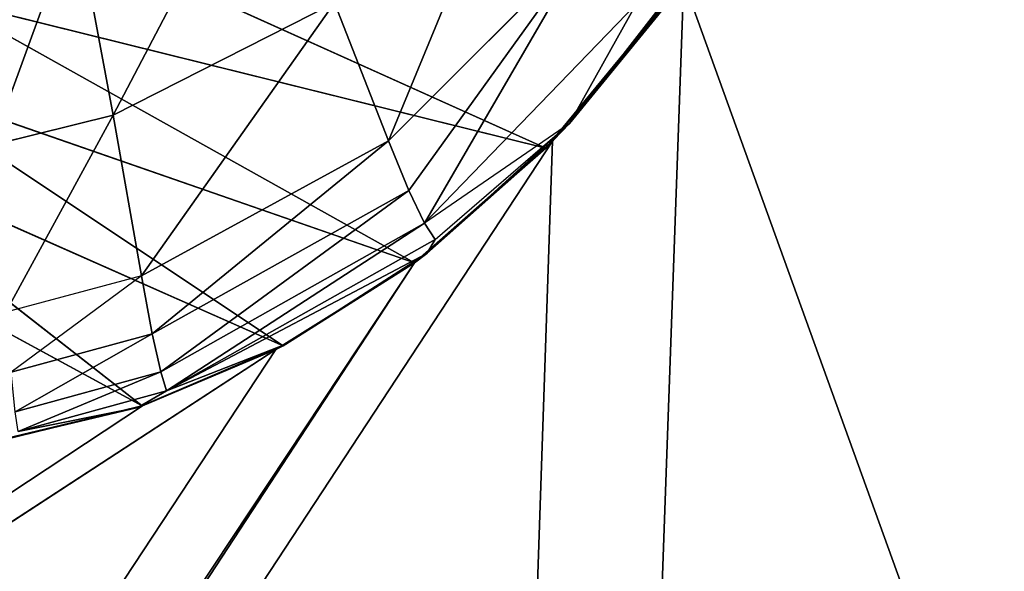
# Model space of a CAD drawing. Extents: x 226 to 378, y -30 to 313.
# Tile 233 of 656: x 296.956 to 297.763, y 101.137 to 101.59. Entities that reach past the tile are written whole.
import ezdxf

# ---------------------------------------------------------------- set-up
doc = ezdxf.new("R2010")
doc.units = 0
doc.header["$LTSCALE"] = 25.4
doc.layers.get('0').update_dxf_attribs({"color": 13, "linetype": 'CONTINUOUS'})
for name, color, linetype in [('_NCL1_25', 7, 'CONTINUOUS'), ('_NCL1_30', 7, 'CONTINUOUS'), ('_NCL1_31', 111, 'CONTINUOUS'), ('_NCL1_62', 7, 'CONTINUOUS'), ('_NCL1_64', 250, 'CONTINUOUS'), ('USER_LIBRARY_DIN_RAIL_DEFA', 254, 'CONTINUOUS')]:
    doc.layers.add(name, color=color, linetype=linetype)

# ---------------------------------------------------------------- blocks, each defined once
blk = doc.blocks.new('EWON_2005CD_4005CD_COSY141')
at = {"layer": '_NCL1_30', "color": 0}
for p, q in [((81.09613, 211.51002, 296.291), (80.98135, 211.4821, 295.91)), ((81.09613, 211.51002, 296.291), (80.98135, 211.4821, 295.91)), ((80.98488, 211.48327, 296.291), (80.86568, 211.43265, 295.91)), ((80.98488, 211.48327, 296.291), (80.86568, 211.43265, 295.91)), ((80.98135, 211.4821, 295.91), (80.98488, 211.48327, 296.291)), ((80.98135, 211.4821, 295.91), (80.98488, 211.48327, 296.291)), ((80.98135, 211.4821, 295.91), (81.97441, 210.94149, 295.91)), ((80.98135, 211.4821, 295.91), (81.97441, 210.94149, 295.91)), ((80.86331, 211.4314, 296.291), (80.7578, 211.3645, 295.91)), ((80.86331, 211.4314, 296.291), (80.7578, 211.3645, 295.91)), ((80.86568, 211.43265, 295.91), (80.86331, 211.4314, 296.291)), ((80.86568, 211.43265, 295.91), (80.86331, 211.4314, 296.291)), ((80.86568, 211.43265, 295.91), (81.97441, 210.94149, 295.91)), ((80.86568, 211.43265, 295.91), (81.97441, 210.94149, 295.91)), ((80.7578, 211.3645, 295.91), (80.74769, 211.35688, 296.291)), ((80.7578, 211.3645, 295.91), (80.74769, 211.35688, 296.291)), ((80.7578, 211.3645, 295.91), (81.97441, 210.94149, 295.91)), ((80.7578, 211.3645, 295.91), (81.97441, 210.94149, 295.91)), ((80.74769, 211.35688, 296.291), (80.65008, 211.27039, 295.91)), ((80.74769, 211.35688, 296.291), (80.65008, 211.27039, 295.91)), ((80.65008, 211.27039, 295.91), (80.63073, 211.2501, 296.291)), ((80.65008, 211.27039, 295.91), (80.63073, 211.2501, 296.291)), ((80.65008, 211.27039, 295.91), (81.97441, 210.94149, 295.91)), ((80.65008, 211.27039, 295.91), (81.97441, 210.94149, 295.91)), ((80.63073, 211.2501, 296.291), (80.54744, 211.14789, 295.91)), ((80.63073, 211.2501, 296.291), (80.54744, 211.14789, 295.91))]:
    blk.add_line(p, q, dxfattribs=at)
at = {"layer": '_NCL1_31', "color": 0}
for p, q in [((81.09613, 211.51002, 296.291), (80.98488, 211.48327, 296.291)), ((81.08297, 211.50296, 296.3912), (80.96126, 211.46953, 296.39082)), ((81.08297, 211.50296, 296.3912), (80.96126, 211.46953, 296.39082)), ((80.96603, 211.45409, 296.49354), (81.08297, 211.50296, 296.3912)), ((80.96603, 211.45409, 296.49354), (81.08297, 211.50296, 296.3912)), ((81.08297, 211.50296, 296.3912), (80.98488, 211.48327, 296.291)), ((80.96603, 211.45409, 296.49354), (81.08539, 211.48693, 296.49456)), ((80.96603, 211.45409, 296.49354), (81.08539, 211.48693, 296.49456)), ((80.97302, 211.42282, 296.58978), (81.08539, 211.48693, 296.49456)), ((80.97302, 211.42282, 296.58978), (81.08539, 211.48693, 296.49456)), ((80.98488, 211.48327, 296.291), (80.86331, 211.4314, 296.291)), ((80.98488, 211.48327, 296.291), (80.86331, 211.4314, 296.291)), ((80.98488, 211.48327, 296.291), (80.96126, 211.46953, 296.39082)), ((80.98488, 211.48327, 296.291), (80.96126, 211.46953, 296.39082)), ((80.96126, 211.46953, 296.39082), (80.74088, 211.3454, 296.38925)), ((80.96126, 211.46953, 296.39082), (80.74088, 211.3454, 296.38925)), ((80.96126, 211.46953, 296.39082), (80.74769, 211.35688, 296.291)), ((80.96126, 211.46953, 296.39082), (80.74769, 211.35688, 296.291)), ((80.74962, 211.33194, 296.48948), (80.96126, 211.46953, 296.39082)), ((80.74962, 211.33194, 296.48948), (80.96126, 211.46953, 296.39082)), ((80.96126, 211.46953, 296.39082), (80.86331, 211.4314, 296.291)), ((80.96126, 211.46953, 296.39082), (80.86331, 211.4314, 296.291)), ((80.96603, 211.45409, 296.49354), (80.96126, 211.46953, 296.39082)), ((80.96603, 211.45409, 296.49354), (80.96126, 211.46953, 296.39082)), ((80.74962, 211.33194, 296.48948), (80.96603, 211.45409, 296.49354)), ((80.74962, 211.33194, 296.48948), (80.96603, 211.45409, 296.49354)), ((80.7626, 211.30504, 296.58404), (80.96603, 211.45409, 296.49354)), ((80.7626, 211.30504, 296.58404), (80.96603, 211.45409, 296.49354)), ((80.97302, 211.42282, 296.58978), (80.96603, 211.45409, 296.49354)), ((80.97302, 211.42282, 296.58978), (80.96603, 211.45409, 296.49354)), ((80.97302, 211.42282, 296.58978), (81.08884, 211.45444, 296.5912)), ((80.98183, 211.37522, 296.68086), (81.08884, 211.45444, 296.5912)), ((80.86331, 211.4314, 296.291), (80.74769, 211.35688, 296.291)), ((80.86331, 211.4314, 296.291), (80.74769, 211.35688, 296.291)), ((80.7626, 211.30504, 296.58404), (80.97302, 211.42282, 296.58978)), ((80.7626, 211.30504, 296.58404), (80.97302, 211.42282, 296.58978)), ((80.77926, 211.26432, 296.67385), (80.97302, 211.42282, 296.58978)), ((80.77926, 211.26432, 296.67385), (80.97302, 211.42282, 296.58978)), ((80.98183, 211.37522, 296.68086), (80.97302, 211.42282, 296.58978)), ((80.98183, 211.37522, 296.68086), (81.09316, 211.40499, 296.68264)), ((81.00507, 211.24324, 296.84365), (81.09316, 211.40499, 296.68264)), ((81.00507, 211.24324, 296.84365), (81.09316, 211.40499, 296.68264)), ((80.77926, 211.26432, 296.67385), (80.98183, 211.37522, 296.68086)), ((80.77926, 211.26432, 296.67385), (80.98183, 211.37522, 296.68086)), ((80.82359, 211.15106, 296.83545), (80.98183, 211.37522, 296.68086)), ((80.82359, 211.15106, 296.83545), (80.98183, 211.37522, 296.68086)), ((81.00507, 211.24324, 296.84365), (80.98183, 211.37522, 296.68086)), ((81.00507, 211.24324, 296.84365), (80.98183, 211.37522, 296.68086)), ((80.74769, 211.35688, 296.291), (80.63073, 211.2501, 296.291)), ((80.74769, 211.35688, 296.291), (80.63073, 211.2501, 296.291)), ((80.74769, 211.35688, 296.291), (80.74088, 211.3454, 296.38925)), ((80.74769, 211.35688, 296.291), (80.74088, 211.3454, 296.38925)), ((80.74088, 211.3454, 296.38925), (80.63073, 211.2501, 296.291)), ((80.74088, 211.3454, 296.38925), (80.74962, 211.33194, 296.48948)), ((80.74962, 211.33194, 296.48948), (80.57601, 211.15208, 296.48272)), ((80.74962, 211.33194, 296.48948), (80.57601, 211.15208, 296.48272)), ((80.61546, 211.10034, 296.66214), (80.74962, 211.33194, 296.48948)), ((80.61546, 211.10034, 296.66214), (80.74962, 211.33194, 296.48948)), ((80.63073, 211.2501, 296.291), (80.74962, 211.33194, 296.48948)), ((80.7626, 211.30504, 296.58404), (80.74962, 211.33194, 296.48948)), ((80.7626, 211.30504, 296.58404), (80.74962, 211.33194, 296.48948)), ((80.61546, 211.10034, 296.66214), (80.7626, 211.30504, 296.58404)), ((80.61546, 211.10034, 296.66214), (80.7626, 211.30504, 296.58404)), ((80.77926, 211.26432, 296.67385), (80.7626, 211.30504, 296.58404)), ((80.77926, 211.26432, 296.67385), (80.7626, 211.30504, 296.58404)), ((81.00507, 211.24324, 296.84365), (81.10451, 211.2679, 296.84571)), ((81.00507, 211.24324, 296.84365), (81.10451, 211.2679, 296.84571)), ((81.03573, 211.0789, 296.97647), (81.10451, 211.2679, 296.84571)), ((81.03573, 211.0789, 296.97647), (81.10451, 211.2679, 296.84571)), ((80.61546, 211.10034, 296.66214), (80.77926, 211.26432, 296.67385)), ((80.61546, 211.10034, 296.66214), (80.77926, 211.26432, 296.67385)), ((80.67606, 211.01426, 296.82183), (80.77926, 211.26432, 296.67385)), ((80.67606, 211.01426, 296.82183), (80.77926, 211.26432, 296.67385)), ((80.82359, 211.15106, 296.83545), (80.77926, 211.26432, 296.67385)), ((80.82359, 211.15106, 296.83545), (80.77926, 211.26432, 296.67385)), ((80.63073, 211.2501, 296.291), (80.51978, 211.10743, 296.291)), ((80.63073, 211.2501, 296.291), (80.51978, 211.10743, 296.291)), ((80.57601, 211.15208, 296.48272), (80.63073, 211.2501, 296.291)), ((80.57601, 211.15208, 296.48272), (80.63073, 211.2501, 296.291)), ((80.82359, 211.15106, 296.83545), (81.00507, 211.24324, 296.84365)), ((80.82359, 211.15106, 296.83545), (81.00507, 211.24324, 296.84365)), ((80.88229, 211.0087, 296.96885), (81.00507, 211.24324, 296.84365)), ((80.88229, 211.0087, 296.96885), (81.00507, 211.24324, 296.84365)), ((81.03573, 211.0789, 296.97647), (81.00507, 211.24324, 296.84365)), ((81.03573, 211.0789, 296.97647), (81.00507, 211.24324, 296.84365))]:
    blk.add_line(p, q, dxfattribs=at)
at = {"layer": '_NCL1_62', "color": 0}
for p, q in [((81.10106, 211.51078, 295.91), (80.98109, 211.482, 297.18)), ((81.10106, 211.51078, 295.91), (80.98109, 211.482, 297.18)), ((80.98135, 211.4821, 295.91), (81.10106, 211.51078, 295.91)), ((80.98135, 211.4821, 295.91), (81.10106, 211.51078, 295.91)), ((80.98135, 211.4821, 295.91), (81.10106, 211.51078, 295.91)), ((80.98135, 211.4821, 295.91), (81.10106, 211.51078, 295.91)), ((80.86568, 211.43265, 295.91), (80.98135, 211.4821, 295.91)), ((80.86568, 211.43265, 295.91), (80.98135, 211.4821, 295.91)), ((80.86568, 211.43265, 295.91), (80.98135, 211.4821, 295.91)), ((80.86568, 211.43265, 295.91), (80.98135, 211.4821, 295.91)), ((80.98135, 211.4821, 295.91), (80.87152, 211.4357, 297.18)), ((80.98135, 211.4821, 295.91), (80.87152, 211.4357, 297.18)), ((80.98109, 211.482, 297.18), (80.98135, 211.4821, 295.91)), ((80.98109, 211.482, 297.18), (80.98135, 211.4821, 295.91)), ((82.0675, 210.63138, 295.91), (80.98135, 211.4821, 295.91)), ((82.0675, 210.63138, 295.91), (80.98135, 211.4821, 295.91)), ((80.87152, 211.4357, 297.18), (80.86568, 211.43265, 295.91)), ((80.87152, 211.4357, 297.18), (80.86568, 211.43265, 295.91)), ((80.7578, 211.3645, 295.91), (80.86568, 211.43265, 295.91)), ((80.7578, 211.3645, 295.91), (80.86568, 211.43265, 295.91)), ((80.7578, 211.3645, 295.91), (80.86568, 211.43265, 295.91)), ((80.7578, 211.3645, 295.91), (80.86568, 211.43265, 295.91)), ((80.86568, 211.43265, 295.91), (80.75793, 211.3646, 297.18)), ((80.86568, 211.43265, 295.91), (80.75793, 211.3646, 297.18)), ((82.0675, 210.63138, 295.91), (80.86568, 211.43265, 295.91)), ((82.0675, 210.63138, 295.91), (80.86568, 211.43265, 295.91)), ((80.7578, 211.3645, 295.91), (80.64452, 211.26465, 297.18)), ((80.7578, 211.3645, 295.91), (80.64452, 211.26465, 297.18)), ((80.65008, 211.27039, 295.91), (80.7578, 211.3645, 295.91)), ((80.65008, 211.27039, 295.91), (80.7578, 211.3645, 295.91)), ((80.65008, 211.27039, 295.91), (80.7578, 211.3645, 295.91)), ((80.65008, 211.27039, 295.91), (80.7578, 211.3645, 295.91)), ((80.75793, 211.3646, 297.18), (80.7578, 211.3645, 295.91)), ((80.75793, 211.3646, 297.18), (80.7578, 211.3645, 295.91)), ((82.0675, 210.63138, 295.91), (80.7578, 211.3645, 295.91)), ((82.0675, 210.63138, 295.91), (80.7578, 211.3645, 295.91)), ((80.65008, 211.27039, 295.91), (80.53708, 211.13316, 297.18)), ((80.65008, 211.27039, 295.91), (80.53708, 211.13316, 297.18)), ((80.54744, 211.14789, 295.91), (80.65008, 211.27039, 295.91)), ((80.54744, 211.14789, 295.91), (80.65008, 211.27039, 295.91)), ((80.54744, 211.14789, 295.91), (80.65008, 211.27039, 295.91)), ((80.54744, 211.14789, 295.91), (80.65008, 211.27039, 295.91)), ((80.64452, 211.26465, 297.18), (80.65008, 211.27039, 295.91)), ((80.64452, 211.26465, 297.18), (80.65008, 211.27039, 295.91)), ((82.0675, 210.63138, 295.91), (80.65008, 211.27039, 295.91)), ((82.0675, 210.63138, 295.91), (80.65008, 211.27039, 295.91))]:
    blk.add_line(p, q, dxfattribs=at)
at = {"layer": '_NCL1_64', "color": 0}
for p, q in [((80.53708, 211.13316, 297.18), (33.02, 342.9, 297.18)), ((80.53708, 211.13316, 297.18), (33.02, 342.9, 297.18)), ((80.53708, 211.13316, 297.18), (83.82, 303.53, 297.18)), ((80.53708, 211.13316, 297.18), (83.82, 303.53, 297.18)), ((83.82, 303.53, 297.18), (80.64452, 211.26465, 297.18)), ((83.82, 303.53, 297.18), (80.64452, 211.26465, 297.18)), ((80.64452, 211.26465, 297.18), (92.52651, 229.36015, 297.18)), ((80.64452, 211.26465, 297.18), (92.52651, 229.36015, 297.18)), ((92.52651, 229.36015, 297.18), (80.75793, 211.3646, 297.18)), ((92.52651, 229.36015, 297.18), (80.75793, 211.3646, 297.18)), ((80.75793, 211.3646, 297.18), (92.42626, 228.98593, 297.18)), ((80.75793, 211.3646, 297.18), (92.42626, 228.98593, 297.18)), ((80.87152, 211.4357, 297.18), (92.42626, 228.98593, 297.18)), ((80.87152, 211.4357, 297.18), (92.42626, 228.98593, 297.18)), ((80.87152, 211.4357, 297.18), (83.82, 213.36, 297.18)), ((80.87152, 211.4357, 297.18), (83.82, 213.36, 297.18)), ((80.98109, 211.482, 297.18), (83.82, 213.36, 297.18)), ((80.98109, 211.482, 297.18), (83.82, 213.36, 297.18)), ((80.98109, 211.482, 297.18), (81.09491, 211.50984, 297.18)), ((80.98109, 211.482, 297.18), (81.09491, 211.50984, 297.18)), ((80.87152, 211.4357, 297.18), (80.98109, 211.482, 297.18)), ((80.87152, 211.4357, 297.18), (80.98109, 211.482, 297.18)), ((80.75793, 211.3646, 297.18), (80.87152, 211.4357, 297.18)), ((80.75793, 211.3646, 297.18), (80.87152, 211.4357, 297.18)), ((80.64452, 211.26465, 297.18), (80.75793, 211.3646, 297.18)), ((80.64452, 211.26465, 297.18), (80.75793, 211.3646, 297.18)), ((80.53708, 211.13316, 297.18), (80.64452, 211.26465, 297.18)), ((80.53708, 211.13316, 297.18), (80.64452, 211.26465, 297.18))]:
    blk.add_line(p, q, dxfattribs=at)
at = {"layer": '_NCL1_25', "color": 7}
mesh = blk.add_polyface(dxfattribs=at)
corners = [(93.345, 226.51291, 25.4), (59.055, 226.51291, 25.4), (74.295, 157.48, 25.4)]
mesh.append_faces([[corners[k] for k in face] for face in [(0, 1, 2)]], dxfattribs={"color": 7})
mesh = blk.add_polyface(dxfattribs=at)
corners = [(93.345, 157.48, 27.94), (59.055, 157.48, 27.94), (93.345, 226.51291, 27.94)]
mesh.append_faces([[corners[k] for k in face] for face in [(0, 1, 2)]], dxfattribs={"color": 7})
mesh = blk.add_polyface(dxfattribs=at)
corners = [(93.345, 226.51291, 27.94), (59.055, 157.48, 27.94), (59.055, 226.51291, 27.94)]
mesh.append_faces([[corners[k] for k in face] for face in [(0, 1, 2)]], dxfattribs={"color": 7})
mesh = blk.add_polyface(dxfattribs=at)
corners = [(93.345, 226.51291, 25.4), (74.295, 157.48, 25.4), (79.375, 157.48, 25.4)]
mesh.append_faces([[corners[k] for k in face] for face in [(0, 1, 2)]], dxfattribs={"color": 7})
mesh = blk.add_polyface(dxfattribs=at)
corners = [(93.345, 226.51291, 25.4), (79.375, 157.48, 25.4), (81.915, 157.48, 25.4)]
mesh.append_faces([[corners[k] for k in face] for face in [(0, 1, 2)]], dxfattribs={"color": 7})
at = {"layer": '_NCL1_30', "color": 7}
mesh = blk.add_polyface(dxfattribs=at)
corners = [(81.09613, 211.51002, 296.291), (80.98135, 211.4821, 295.91), (81.10106, 211.51078, 295.91)]
mesh.append_faces([[corners[k] for k in face] for face in [(0, 1, 2)]], dxfattribs={"color": 7})
mesh = blk.add_polyface(dxfattribs=at)
corners = [(81.97441, 210.94149, 295.91), (81.10106, 211.51078, 295.91), (80.98135, 211.4821, 295.91)]
mesh.append_faces([[corners[k] for k in face] for face in [(0, 1, 2)]], dxfattribs={"color": 7})
mesh = blk.add_polyface(dxfattribs=at)
corners = [(80.98488, 211.48327, 296.291), (80.98135, 211.4821, 295.91), (81.09613, 211.51002, 296.291)]
mesh.append_faces([[corners[k] for k in face] for face in [(0, 1, 2)]], dxfattribs={"color": 7})
mesh = blk.add_polyface(dxfattribs=at)
corners = [(80.86331, 211.4314, 296.291), (80.86568, 211.43265, 295.91), (80.98488, 211.48327, 296.291)]
mesh.append_faces([[corners[k] for k in face] for face in [(0, 1, 2)]], dxfattribs={"color": 7})
mesh = blk.add_polyface(dxfattribs=at)
corners = [(80.98488, 211.48327, 296.291), (80.86568, 211.43265, 295.91), (80.98135, 211.4821, 295.91)]
mesh.append_faces([[corners[k] for k in face] for face in [(0, 1, 2)]], dxfattribs={"color": 7})
mesh = blk.add_polyface(dxfattribs=at)
corners = [(81.97441, 210.94149, 295.91), (80.98135, 211.4821, 295.91), (80.86568, 211.43265, 295.91)]
mesh.append_faces([[corners[k] for k in face] for face in [(0, 1, 2)]], dxfattribs={"color": 7})
mesh = blk.add_polyface(dxfattribs=at)
corners = [(80.74769, 211.35688, 296.291), (80.7578, 211.3645, 295.91), (80.86331, 211.4314, 296.291)]
mesh.append_faces([[corners[k] for k in face] for face in [(0, 1, 2)]], dxfattribs={"color": 7})
mesh = blk.add_polyface(dxfattribs=at)
corners = [(80.86331, 211.4314, 296.291), (80.7578, 211.3645, 295.91), (80.86568, 211.43265, 295.91)]
mesh.append_faces([[corners[k] for k in face] for face in [(0, 1, 2)]], dxfattribs={"color": 7})
mesh = blk.add_polyface(dxfattribs=at)
corners = [(81.97441, 210.94149, 295.91), (80.86568, 211.43265, 295.91), (80.7578, 211.3645, 295.91)]
mesh.append_faces([[corners[k] for k in face] for face in [(0, 1, 2)]], dxfattribs={"color": 7})
mesh = blk.add_polyface(dxfattribs=at)
corners = [(80.74769, 211.35688, 296.291), (80.65008, 211.27039, 295.91), (80.7578, 211.3645, 295.91)]
mesh.append_faces([[corners[k] for k in face] for face in [(0, 1, 2)]], dxfattribs={"color": 7})
mesh = blk.add_polyface(dxfattribs=at)
corners = [(81.97441, 210.94149, 295.91), (80.7578, 211.3645, 295.91), (80.65008, 211.27039, 295.91)]
mesh.append_faces([[corners[k] for k in face] for face in [(0, 1, 2)]], dxfattribs={"color": 7})
mesh = blk.add_polyface(dxfattribs=at)
corners = [(80.63073, 211.2501, 296.291), (80.65008, 211.27039, 295.91), (80.74769, 211.35688, 296.291)]
mesh.append_faces([[corners[k] for k in face] for face in [(0, 1, 2)]], dxfattribs={"color": 7})
mesh = blk.add_polyface(dxfattribs=at)
corners = [(80.65008, 211.27039, 295.91), (80.63073, 211.2501, 296.291), (80.54744, 211.14789, 295.91)]
mesh.append_faces([[corners[k] for k in face] for face in [(0, 1, 2)]], dxfattribs={"color": 7})
mesh = blk.add_polyface(dxfattribs=at)
corners = [(81.97441, 210.94149, 295.91), (80.65008, 211.27039, 295.91), (80.54744, 211.14789, 295.91)]
mesh.append_faces([[corners[k] for k in face] for face in [(0, 1, 2)]], dxfattribs={"color": 7})
mesh = blk.add_polyface(dxfattribs=at)
corners = [(80.63073, 211.2501, 296.291), (80.51978, 211.10743, 296.291), (80.54744, 211.14789, 295.91)]
mesh.append_faces([[corners[k] for k in face] for face in [(0, 1, 2)]], dxfattribs={"color": 7})
at = {"layer": '_NCL1_31', "color": 111}
mesh = blk.add_polyface(dxfattribs=at)
corners = [(81.08297, 211.50296, 296.3912), (80.96126, 211.46953, 296.39082), (80.98488, 211.48327, 296.291)]
mesh.append_faces([[corners[k] for k in face] for face in [(0, 1, 2)]], dxfattribs={"color": 111})
mesh = blk.add_polyface(dxfattribs=at)
corners = [(80.96603, 211.45409, 296.49354), (80.96126, 211.46953, 296.39082), (81.08297, 211.50296, 296.3912)]
mesh.append_faces([[corners[k] for k in face] for face in [(0, 1, 2)]], dxfattribs={"color": 111})
mesh = blk.add_polyface(dxfattribs=at)
corners = [(81.08539, 211.48693, 296.49456), (80.96603, 211.45409, 296.49354), (81.08297, 211.50296, 296.3912)]
mesh.append_faces([[corners[k] for k in face] for face in [(0, 1, 2)]], dxfattribs={"color": 111})
mesh = blk.add_polyface(dxfattribs=at)
corners = [(80.97302, 211.42282, 296.58978), (80.96603, 211.45409, 296.49354), (81.08539, 211.48693, 296.49456)]
mesh.append_faces([[corners[k] for k in face] for face in [(0, 1, 2)]], dxfattribs={"color": 111})
mesh = blk.add_polyface(dxfattribs=at)
corners = [(81.08884, 211.45444, 296.5912), (80.97302, 211.42282, 296.58978), (81.08539, 211.48693, 296.49456)]
mesh.append_faces([[corners[k] for k in face] for face in [(0, 1, 2)]], dxfattribs={"color": 111})
mesh = blk.add_polyface(dxfattribs=at)
corners = [(80.96126, 211.46953, 296.39082), (80.86331, 211.4314, 296.291), (80.98488, 211.48327, 296.291)]
mesh.append_faces([[corners[k] for k in face] for face in [(0, 1, 2)]], dxfattribs={"color": 111})
mesh = blk.add_polyface(dxfattribs=at)
corners = [(80.96126, 211.46953, 296.39082), (80.74088, 211.3454, 296.38925), (80.74769, 211.35688, 296.291)]
mesh.append_faces([[corners[k] for k in face] for face in [(0, 1, 2)]], dxfattribs={"color": 111})
mesh = blk.add_polyface(dxfattribs=at)
corners = [(80.74962, 211.33194, 296.48948), (80.74088, 211.3454, 296.38925), (80.96126, 211.46953, 296.39082)]
mesh.append_faces([[corners[k] for k in face] for face in [(0, 1, 2)]], dxfattribs={"color": 111})
mesh = blk.add_polyface(dxfattribs=at)
corners = [(80.96126, 211.46953, 296.39082), (80.74769, 211.35688, 296.291), (80.86331, 211.4314, 296.291)]
mesh.append_faces([[corners[k] for k in face] for face in [(0, 1, 2)]], dxfattribs={"color": 111})
mesh = blk.add_polyface(dxfattribs=at)
corners = [(80.96603, 211.45409, 296.49354), (80.74962, 211.33194, 296.48948), (80.96126, 211.46953, 296.39082)]
mesh.append_faces([[corners[k] for k in face] for face in [(0, 1, 2)]], dxfattribs={"color": 111})
mesh = blk.add_polyface(dxfattribs=at)
corners = [(80.7626, 211.30504, 296.58404), (80.74962, 211.33194, 296.48948), (80.96603, 211.45409, 296.49354)]
mesh.append_faces([[corners[k] for k in face] for face in [(0, 1, 2)]], dxfattribs={"color": 111})
mesh = blk.add_polyface(dxfattribs=at)
corners = [(80.97302, 211.42282, 296.58978), (80.7626, 211.30504, 296.58404), (80.96603, 211.45409, 296.49354)]
mesh.append_faces([[corners[k] for k in face] for face in [(0, 1, 2)]], dxfattribs={"color": 111})
mesh = blk.add_polyface(dxfattribs=at)
corners = [(80.77926, 211.26432, 296.67385), (80.7626, 211.30504, 296.58404), (80.97302, 211.42282, 296.58978)]
mesh.append_faces([[corners[k] for k in face] for face in [(0, 1, 2)]], dxfattribs={"color": 111})
mesh = blk.add_polyface(dxfattribs=at)
corners = [(80.98183, 211.37522, 296.68086), (80.77926, 211.26432, 296.67385), (80.97302, 211.42282, 296.58978)]
mesh.append_faces([[corners[k] for k in face] for face in [(0, 1, 2)]], dxfattribs={"color": 111})
mesh = blk.add_polyface(dxfattribs=at)
corners = [(81.00507, 211.24324, 296.84365), (80.98183, 211.37522, 296.68086), (81.09316, 211.40499, 296.68264)]
mesh.append_faces([[corners[k] for k in face] for face in [(0, 1, 2)]], dxfattribs={"color": 111})
mesh = blk.add_polyface(dxfattribs=at)
corners = [(81.10451, 211.2679, 296.84571), (81.00507, 211.24324, 296.84365), (81.09316, 211.40499, 296.68264)]
mesh.append_faces([[corners[k] for k in face] for face in [(0, 1, 2)]], dxfattribs={"color": 111})
mesh = blk.add_polyface(dxfattribs=at)
corners = [(80.82359, 211.15106, 296.83545), (80.77926, 211.26432, 296.67385), (80.98183, 211.37522, 296.68086)]
mesh.append_faces([[corners[k] for k in face] for face in [(0, 1, 2)]], dxfattribs={"color": 111})
mesh = blk.add_polyface(dxfattribs=at)
corners = [(81.00507, 211.24324, 296.84365), (80.82359, 211.15106, 296.83545), (80.98183, 211.37522, 296.68086)]
mesh.append_faces([[corners[k] for k in face] for face in [(0, 1, 2)]], dxfattribs={"color": 111})
mesh = blk.add_polyface(dxfattribs=at)
corners = [(80.74088, 211.3454, 296.38925), (80.63073, 211.2501, 296.291), (80.74769, 211.35688, 296.291)]
mesh.append_faces([[corners[k] for k in face] for face in [(0, 1, 2)]], dxfattribs={"color": 111})
mesh = blk.add_polyface(dxfattribs=at)
corners = [(80.74962, 211.33194, 296.48948), (80.57601, 211.15208, 296.48272), (80.63073, 211.2501, 296.291)]
mesh.append_faces([[corners[k] for k in face] for face in [(0, 1, 2)]], dxfattribs={"color": 111})
mesh = blk.add_polyface(dxfattribs=at)
corners = [(80.74962, 211.33194, 296.48948), (80.61546, 211.10034, 296.66214), (80.57601, 211.15208, 296.48272)]
mesh.append_faces([[corners[k] for k in face] for face in [(0, 1, 2)]], dxfattribs={"color": 111})
mesh = blk.add_polyface(dxfattribs=at)
corners = [(80.74962, 211.33194, 296.48948), (80.7626, 211.30504, 296.58404), (80.61546, 211.10034, 296.66214)]
mesh.append_faces([[corners[k] for k in face] for face in [(0, 1, 2)]], dxfattribs={"color": 111})
mesh = blk.add_polyface(dxfattribs=at)
corners = [(80.7626, 211.30504, 296.58404), (80.77926, 211.26432, 296.67385), (80.61546, 211.10034, 296.66214)]
mesh.append_faces([[corners[k] for k in face] for face in [(0, 1, 2)]], dxfattribs={"color": 111})
mesh = blk.add_polyface(dxfattribs=at)
corners = [(81.20685, 211.27601, 296.8464), (81.20558, 211.10367, 296.97904), (81.03573, 211.0789, 296.97647)]
mesh.append_faces([[corners[k] for k in face] for face in [(0, 1, 2)]], dxfattribs={"color": 111})
mesh = blk.add_polyface(dxfattribs=at)
corners = [(81.20685, 211.27601, 296.8464), (81.03573, 211.0789, 296.97647), (81.10451, 211.2679, 296.84571)]
mesh.append_faces([[corners[k] for k in face] for face in [(0, 1, 2)]], dxfattribs={"color": 111})
mesh = blk.add_polyface(dxfattribs=at)
corners = [(81.10451, 211.2679, 296.84571), (81.03573, 211.0789, 296.97647), (81.00507, 211.24324, 296.84365)]
mesh.append_faces([[corners[k] for k in face] for face in [(0, 1, 2)]], dxfattribs={"color": 111})
mesh = blk.add_polyface(dxfattribs=at)
corners = [(80.77926, 211.26432, 296.67385), (80.67606, 211.01426, 296.82183), (80.61546, 211.10034, 296.66214)]
mesh.append_faces([[corners[k] for k in face] for face in [(0, 1, 2)]], dxfattribs={"color": 111})
mesh = blk.add_polyface(dxfattribs=at)
corners = [(80.77926, 211.26432, 296.67385), (80.82359, 211.15106, 296.83545), (80.67606, 211.01426, 296.82183)]
mesh.append_faces([[corners[k] for k in face] for face in [(0, 1, 2)]], dxfattribs={"color": 111})
mesh = blk.add_polyface(dxfattribs=at)
corners = [(80.63073, 211.2501, 296.291), (80.57601, 211.15208, 296.48272), (80.51978, 211.10743, 296.291)]
mesh.append_faces([[corners[k] for k in face] for face in [(0, 1, 2)]], dxfattribs={"color": 111})
mesh = blk.add_polyface(dxfattribs=at)
corners = [(81.00507, 211.24324, 296.84365), (80.88229, 211.0087, 296.96885), (80.82359, 211.15106, 296.83545)]
mesh.append_faces([[corners[k] for k in face] for face in [(0, 1, 2)]], dxfattribs={"color": 111})
mesh = blk.add_polyface(dxfattribs=at)
corners = [(81.03573, 211.0789, 296.97647), (80.88229, 211.0087, 296.96885), (81.00507, 211.24324, 296.84365)]
mesh.append_faces([[corners[k] for k in face] for face in [(0, 1, 2)]], dxfattribs={"color": 111})
at = {"layer": '_NCL1_62', "color": 7}
mesh = blk.add_polyface(dxfattribs=at)
corners = [(119.38, 342.9, 27.94), (45.72, 248.92, 27.94), (119.38, 151.13, 27.94)]
mesh.append_faces([[corners[k] for k in face] for face in [(0, 1, 2)]], dxfattribs={"color": 7})
mesh = blk.add_polyface(dxfattribs=at)
corners = [(119.38, 151.13, 27.94), (45.72, 248.92, 27.94), (45.72, 241.3, 27.94)]
mesh.append_faces([[corners[k] for k in face] for face in [(0, 1, 2)]], dxfattribs={"color": 7})
mesh = blk.add_polyface(dxfattribs=at)
corners = [(119.38, 151.13, 27.94), (45.72, 241.3, 27.94), (45.72, 236.22, 27.94)]
mesh.append_faces([[corners[k] for k in face] for face in [(0, 1, 2)]], dxfattribs={"color": 7})
mesh = blk.add_polyface(dxfattribs=at)
corners = [(119.38, 151.13, 27.94), (45.72, 236.22, 27.94), (45.72, 228.6, 27.94)]
mesh.append_faces([[corners[k] for k in face] for face in [(0, 1, 2)]], dxfattribs={"color": 7})
mesh = blk.add_polyface(dxfattribs=at)
corners = [(119.38, 151.13, 27.94), (45.72, 228.6, 27.94), (45.72, 223.52, 27.94)]
mesh.append_faces([[corners[k] for k in face] for face in [(0, 1, 2)]], dxfattribs={"color": 7})
mesh = blk.add_polyface(dxfattribs=at)
corners = [(119.38, 151.13, 27.94), (45.72, 223.52, 27.94), (114.3, 151.13, 27.94)]
mesh.append_faces([[corners[k] for k in face] for face in [(0, 1, 2)]], dxfattribs={"color": 7})
mesh = blk.add_polyface(dxfattribs=at)
corners = [(114.3, 151.13, 27.94), (45.72, 223.52, 27.94), (45.72, 215.9, 27.94)]
mesh.append_faces([[corners[k] for k in face] for face in [(0, 1, 2)]], dxfattribs={"color": 7})
mesh = blk.add_polyface(dxfattribs=at)
corners = [(114.3, 151.13, 27.94), (45.72, 215.9, 27.94), (45.72, 210.82, 27.94)]
mesh.append_faces([[corners[k] for k in face] for face in [(0, 1, 2)]], dxfattribs={"color": 7})
mesh = blk.add_polyface(dxfattribs=at)
corners = [(81.09491, 211.50984, 297.18), (81.10106, 211.51078, 295.91), (80.98109, 211.482, 297.18)]
mesh.append_faces([[corners[k] for k in face] for face in [(0, 1, 2)]], dxfattribs={"color": 7})
mesh = blk.add_polyface(dxfattribs=at)
corners = [(80.98109, 211.482, 297.18), (81.10106, 211.51078, 295.91), (80.98135, 211.4821, 295.91)]
mesh.append_faces([[corners[k] for k in face] for face in [(0, 1, 2)]], dxfattribs={"color": 7})
mesh = blk.add_polyface(dxfattribs=at)
corners = [(82.0675, 210.63138, 295.91), (80.98135, 211.4821, 295.91), (81.10106, 211.51078, 295.91)]
mesh.append_faces([[corners[k] for k in face] for face in [(0, 1, 2)]], dxfattribs={"color": 7})
mesh = blk.add_polyface(dxfattribs=at)
corners = [(80.87152, 211.4357, 297.18), (80.98135, 211.4821, 295.91), (80.86568, 211.43265, 295.91)]
mesh.append_faces([[corners[k] for k in face] for face in [(0, 1, 2)]], dxfattribs={"color": 7})
mesh = blk.add_polyface(dxfattribs=at)
corners = [(82.0675, 210.63138, 295.91), (80.86568, 211.43265, 295.91), (80.98135, 211.4821, 295.91)]
mesh.append_faces([[corners[k] for k in face] for face in [(0, 1, 2)]], dxfattribs={"color": 7})
mesh = blk.add_polyface(dxfattribs=at)
corners = [(80.98109, 211.482, 297.18), (80.98135, 211.4821, 295.91), (80.87152, 211.4357, 297.18)]
mesh.append_faces([[corners[k] for k in face] for face in [(0, 1, 2)]], dxfattribs={"color": 7})
mesh = blk.add_polyface(dxfattribs=at)
corners = [(80.87152, 211.4357, 297.18), (80.86568, 211.43265, 295.91), (80.75793, 211.3646, 297.18)]
mesh.append_faces([[corners[k] for k in face] for face in [(0, 1, 2)]], dxfattribs={"color": 7})
mesh = blk.add_polyface(dxfattribs=at)
corners = [(80.75793, 211.3646, 297.18), (80.86568, 211.43265, 295.91), (80.7578, 211.3645, 295.91)]
mesh.append_faces([[corners[k] for k in face] for face in [(0, 1, 2)]], dxfattribs={"color": 7})
mesh = blk.add_polyface(dxfattribs=at)
corners = [(82.0675, 210.63138, 295.91), (80.7578, 211.3645, 295.91), (80.86568, 211.43265, 295.91)]
mesh.append_faces([[corners[k] for k in face] for face in [(0, 1, 2)]], dxfattribs={"color": 7})
mesh = blk.add_polyface(dxfattribs=at)
corners = [(80.75793, 211.3646, 297.18), (80.7578, 211.3645, 295.91), (80.64452, 211.26465, 297.18)]
mesh.append_faces([[corners[k] for k in face] for face in [(0, 1, 2)]], dxfattribs={"color": 7})
mesh = blk.add_polyface(dxfattribs=at)
corners = [(80.64452, 211.26465, 297.18), (80.7578, 211.3645, 295.91), (80.65008, 211.27039, 295.91)]
mesh.append_faces([[corners[k] for k in face] for face in [(0, 1, 2)]], dxfattribs={"color": 7})
mesh = blk.add_polyface(dxfattribs=at)
corners = [(82.0675, 210.63138, 295.91), (80.65008, 211.27039, 295.91), (80.7578, 211.3645, 295.91)]
mesh.append_faces([[corners[k] for k in face] for face in [(0, 1, 2)]], dxfattribs={"color": 7})
mesh = blk.add_polyface(dxfattribs=at)
corners = [(80.65008, 211.27039, 295.91), (80.53708, 211.13316, 297.18), (80.64452, 211.26465, 297.18)]
mesh.append_faces([[corners[k] for k in face] for face in [(0, 1, 2)]], dxfattribs={"color": 7})
mesh = blk.add_polyface(dxfattribs=at)
corners = [(80.65008, 211.27039, 295.91), (80.54744, 211.14789, 295.91), (80.53708, 211.13316, 297.18)]
mesh.append_faces([[corners[k] for k in face] for face in [(0, 1, 2)]], dxfattribs={"color": 7})
mesh = blk.add_polyface(dxfattribs=at)
corners = [(82.0675, 210.63138, 295.91), (80.54744, 211.14789, 295.91), (80.65008, 211.27039, 295.91)]
mesh.append_faces([[corners[k] for k in face] for face in [(0, 1, 2)]], dxfattribs={"color": 7})
at = {"layer": '_NCL1_64', "color": 250}
mesh = blk.add_polyface(dxfattribs=at)
corners = [(83.82, 303.53, 297.18), (80.53708, 211.13316, 297.18), (33.02, 342.9, 297.18)]
mesh.append_faces([[corners[k] for k in face] for face in [(0, 1, 2)]], dxfattribs={"color": 250})
mesh = blk.add_polyface(dxfattribs=at)
corners = [(80.53708, 211.13316, 297.18), (33.89081, 172.72, 297.18), (33.02, 342.9, 297.18)]
mesh.append_faces([[corners[k] for k in face] for face in [(0, 1, 2)]], dxfattribs={"color": 250})
mesh = blk.add_polyface(dxfattribs=at)
corners = [(83.82, 303.53, 297.18), (80.64452, 211.26465, 297.18), (80.53708, 211.13316, 297.18)]
mesh.append_faces([[corners[k] for k in face] for face in [(0, 1, 2)]], dxfattribs={"color": 250})
mesh = blk.add_polyface(dxfattribs=at)
corners = [(92.52651, 229.36015, 297.18), (80.64452, 211.26465, 297.18), (83.82, 303.53, 297.18)]
mesh.append_faces([[corners[k] for k in face] for face in [(0, 1, 2)]], dxfattribs={"color": 250})
mesh = blk.add_polyface(dxfattribs=at)
corners = [(92.52651, 229.36015, 297.18), (80.75793, 211.3646, 297.18), (80.64452, 211.26465, 297.18)]
mesh.append_faces([[corners[k] for k in face] for face in [(0, 1, 2)]], dxfattribs={"color": 250})
mesh = blk.add_polyface(dxfattribs=at)
corners = [(92.52651, 229.36015, 297.18), (92.42626, 228.98593, 297.18), (80.75793, 211.3646, 297.18)]
mesh.append_faces([[corners[k] for k in face] for face in [(0, 1, 2)]], dxfattribs={"color": 250})
mesh = blk.add_polyface(dxfattribs=at)
corners = [(92.42626, 228.98593, 297.18), (80.87152, 211.4357, 297.18), (80.75793, 211.3646, 297.18)]
mesh.append_faces([[corners[k] for k in face] for face in [(0, 1, 2)]], dxfattribs={"color": 250})
mesh = blk.add_polyface(dxfattribs=at)
corners = [(92.42626, 228.98593, 297.18), (83.82, 213.36, 297.18), (80.87152, 211.4357, 297.18)]
mesh.append_faces([[corners[k] for k in face] for face in [(0, 1, 2)]], dxfattribs={"color": 250})
mesh = blk.add_polyface(dxfattribs=at)
corners = [(83.82, 213.36, 297.18), (80.98109, 211.482, 297.18), (80.87152, 211.4357, 297.18)]
mesh.append_faces([[corners[k] for k in face] for face in [(0, 1, 2)]], dxfattribs={"color": 250})
mesh = blk.add_polyface(dxfattribs=at)
corners = [(83.82, 213.36, 297.18), (81.09491, 211.50984, 297.18), (80.98109, 211.482, 297.18)]
mesh.append_faces([[corners[k] for k in face] for face in [(0, 1, 2)]], dxfattribs={"color": 250})
at = {"layer": 'USER_LIBRARY_DIN_RAIL_DEFA', "color": 254}
mesh = blk.add_polyface(dxfattribs=at)
corners = [(152.4, 223.45101), (0, 223.45101), (68.58, 189.41501)]
mesh.append_faces([[corners[k] for k in face] for face in [(0, 1, 2)]], dxfattribs={"color": 254})
mesh = blk.add_polyface(dxfattribs=at)
corners = [(152.4, 223.45101), (68.58, 189.41501), (88.9, 189.41501)]
mesh.append_faces([[corners[k] for k in face] for face in [(0, 1, 2)]], dxfattribs={"color": 254})
mesh = blk.add_polyface(dxfattribs=at)
corners = [(152.4, 222.94301, 2.54), (68.58, 189.41501, 2.54), (0, 222.94301, 2.54)]
mesh.append_faces([[corners[k] for k in face] for face in [(0, 1, 2)]], dxfattribs={"color": 254})
mesh = blk.add_polyface(dxfattribs=at)
corners = [(152.4, 222.94301, 2.54), (88.9, 189.41501, 2.54), (68.58, 189.41501, 2.54)]
mesh.append_faces([[corners[k] for k in face] for face in [(0, 1, 2)]], dxfattribs={"color": 254})

msp = doc.modelspace()

# ---------------------------------------------------------------- block references
at = {"color": 0, "rotation": 179.9999999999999}
msp.add_blockref('EWON_2005CD_4005CD_COSY141', (378.03735, 312.7553), dxfattribs=at)

doc.saveas('drawing.dxf')
